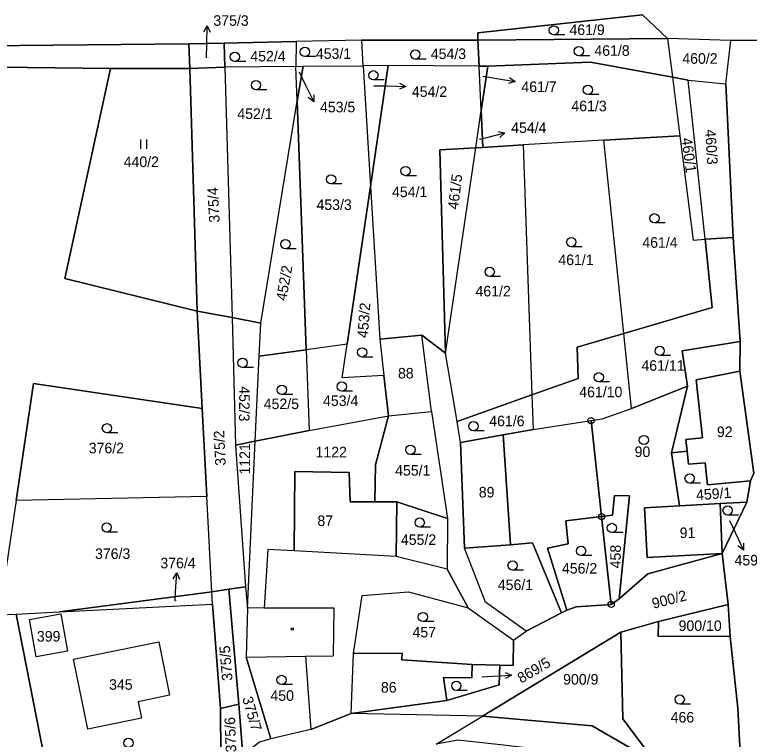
# Model space of a CAD drawing. Extents: x -654083 to -650132, y -1099819 to -1096699.
# Drawn here: x -651869.2 to -651750.7, y -1098341 to -1098224.2 of the extents above; entities that cross this region are included whole.
import ezdxf

# ---------------------------------------------------------------- set-up
doc = ezdxf.new("R2010")
doc.units = 0
for name, color, linetype in [('Geodetické body', 7, 'Continuous'), ('Hranice - vnitř_ kresba', 7, 'Continuous'), ('Obvody jako plochy', 7, 'Continuous'), ('Parcelní čísla', 7, 'Continuous'), ('Prvky pro prodl_ par_ č_', 7, 'Continuous'), ('Značky kultur', 7, 'Continuous'), ('Značky na budově ne v SPI', 7, 'Continuous')]:
    doc.layers.add(name, color=color, linetype=linetype)

msp = doc.modelspace()

# ---------------------------------------------------------------- linework, layer by layer
at = {"layer": 'Geodetické body'}
for centre, radius in [((-651776.25, -1098289.63), 0.5), ((-651776.25, -1098289.63), 0.001), ((-651774.56, -1098305.11), 0.5), ((-651774.56, -1098305.11), 0.001), ((-651773.01, -1098319.28), 0.5), ((-651773.01, -1098319.28), 0.001)]:
    msp.add_circle(centre, radius, dxfattribs=at)
at = {"layer": 'Hranice - vnitř_ kresba'}
for p, q in [((-651801.99, -1098288.19), (-651803.53, -1098275.87)), ((-651759.29, -1098283.07), (-651752.25, -1098281.68)), ((-651758.29, -1098292.42), (-651759.29, -1098283.07)), ((-651790.43, -1098291.95), (-651789.23, -1098309.65)), ((-651760.97, -1098292.68), (-651758.29, -1098292.42)), ((-651760.77, -1098294.55), (-651760.97, -1098292.68)), ((-651807.71, -1098311.53), (-651824.15, -1098310.64)), ((-651828.95, -1098319.83), (-651817.72, -1098319.81)), ((-651817.72, -1098319.81), (-651817.82, -1098327.54)), ((-651822.29, -1098327.61), (-651817.82, -1098327.54))]:
    msp.add_line(p, q, dxfattribs=at)
at = {"layer": 'Obvody jako plochy'}
for points in [[(-651740.21, -1098228.2), (-651753.74, -1098228.37), (-651763.91, -1098228.06), (-651767.96, -1098224.24), (-651794.5, -1098227.11), (-651794.51, -1098228.31), (-651813.22, -1098228.34), (-651823.81, -1098228.55), (-651835.43, -1098228.79), (-651841.12, -1098228.91), (-651884.84, -1098229.32), (-651916.23, -1098230.84), (-652013.72, -1098235.51), (-652052.15, -1098246.92), (-652070.75, -1098254.03)], [(-651750.02, -1098298.13), (-651752.25, -1098281.68), (-651752.21, -1098276.87), (-651753.33, -1098260.12), (-651754.51, -1098235.35), (-651753.74, -1098228.37), (-651740.21, -1098228.2)], [(-651746.17, -1098440.11), (-651753.17, -1098439.95), (-651751.66, -1098410.35), (-651752.27, -1098402.76), (-651751.72, -1098369.52), (-651751.57, -1098355.35), (-651752.56, -1098336.01), (-651753.82, -1098324.47), (-651754.15, -1098319.31), (-651755.09, -1098311.06), (-651751.11, -1098302.79), (-651750.54, -1098299.33)], [(-651801.23, -1098341.81), (-651793.78, -1098337.28), (-651814.92, -1098336.88), (-651821.44, -1098339.41), (-651827.9, -1098340.93), (-651829.73, -1098341.5)]]:
    msp.add_lwpolyline(points, dxfattribs=at)
for points in [[(-651794.5, -1098227.11), (-651767.96, -1098224.24), (-651763.91, -1098228.06), (-651794.51, -1098228.31)], [(-651823.81, -1098228.55), (-651823.84, -1098232.56), (-651835.32, -1098232.68), (-651835.43, -1098228.79)], [(-651813.22, -1098228.34), (-651823.81, -1098228.55), (-651823.84, -1098232.56), (-651822.69, -1098232.53), (-651813.02, -1098232.47)], [(-651794.51, -1098228.31), (-651794.31, -1098232.51), (-651808.96, -1098232.42), (-651813.02, -1098232.47), (-651813.22, -1098228.34)], [(-651763.91, -1098228.06), (-651763.12, -1098234.27), (-651776.35, -1098231.85), (-651792.92, -1098232.52), (-651794.31, -1098232.51), (-651794.51, -1098228.31)], [(-651753.74, -1098228.37), (-651763.91, -1098228.06), (-651763.12, -1098234.27), (-651760.57, -1098234.74), (-651754.51, -1098235.35)], [(-651884.84, -1098229.32), (-651841.12, -1098228.91), (-651840.96, -1098232.87), (-651853.75, -1098232.88), (-651884.99, -1098232.48), (-651916.16, -1098234.22), (-652012.33, -1098238.3), (-652038.62, -1098246.71), (-652053.2, -1098251.17), (-652071.74, -1098257.04), (-652070.75, -1098254.03), (-652052.15, -1098246.92), (-652013.72, -1098235.51), (-651916.23, -1098230.84)], [(-651841.12, -1098228.91), (-651835.43, -1098228.79), (-651835.32, -1098232.68), (-651840.96, -1098232.87)], [(-651776.35, -1098231.85), (-651763.12, -1098234.27), (-651761.93, -1098243.71), (-651774.19, -1098244.41), (-651787.21, -1098245.21), (-651793.69, -1098245.6), (-651793.97, -1098239.65), (-651792.92, -1098232.52)], [(-651868.99, -1098302.5), (-651871.76, -1098320.97), (-651895.09, -1098322.15), (-651893.47, -1098299.72), (-651889.93, -1098264.72), (-651889.36, -1098259.41), (-651919.24, -1098251.73), (-651916.16, -1098234.22), (-651884.99, -1098232.48), (-651853.75, -1098232.88), (-651861.1, -1098266.76), (-651839.78, -1098271.99), (-651838.95, -1098287.7), (-651866.16, -1098283.64)], [(-651840.96, -1098232.87), (-651839.78, -1098271.99), (-651861.1, -1098266.76), (-651853.75, -1098232.88)], [(-651835.32, -1098232.68), (-651834.12, -1098273.04), (-651839.78, -1098271.99), (-651840.96, -1098232.87)], [(-651829.53, -1098273.92), (-651823.64, -1098238.16), (-651823.84, -1098232.56), (-651835.32, -1098232.68), (-651834.12, -1098273.04)], [(-651823.84, -1098232.56), (-651822.69, -1098232.53), (-651823.64, -1098238.16)], [(-651813.02, -1098232.47), (-651811.84, -1098251.92), (-651815.59, -1098277.34), (-651822.2, -1098278.22), (-651823.64, -1098238.16), (-651822.69, -1098232.53)], [(-651811.84, -1098251.92), (-651808.96, -1098232.42), (-651813.02, -1098232.47)], [(-651799.74, -1098278.78), (-651800.66, -1098246.01), (-651794.86, -1098245.67), (-651793.97, -1098239.65), (-651794.31, -1098232.51), (-651808.96, -1098232.42), (-651811.84, -1098251.92), (-651810.34, -1098276.54), (-651803.53, -1098275.87)], [(-651794.31, -1098232.51), (-651792.92, -1098232.52), (-651793.97, -1098239.65)], [(-651757.88, -1098260.41), (-651760.57, -1098234.74), (-651763.12, -1098234.27), (-651761.93, -1098243.71), (-651759.8, -1098260.53)], [(-651754.51, -1098235.35), (-651753.33, -1098260.12), (-651757.88, -1098260.41), (-651760.57, -1098234.74)], [(-651823.64, -1098238.16), (-651822.2, -1098278.22), (-651829.78, -1098279.23), (-651829.53, -1098273.92)], [(-651793.97, -1098239.65), (-651793.69, -1098245.6), (-651794.86, -1098245.67)], [(-651761.93, -1098243.71), (-651759.8, -1098260.53), (-651757.88, -1098260.41), (-651756.73, -1098271.4), (-651770.99, -1098275.62), (-651774.19, -1098244.41)], [(-651787.21, -1098245.21), (-651785.79, -1098285.49), (-651797.86, -1098289.79), (-651799.74, -1098278.78), (-651794.86, -1098245.67), (-651793.69, -1098245.6)], [(-651778.48, -1098277.83), (-651770.99, -1098275.62), (-651774.19, -1098244.41), (-651787.21, -1098245.21), (-651785.79, -1098285.49), (-651778.32, -1098282.83)], [(-651799.74, -1098278.78), (-651794.86, -1098245.67), (-651800.66, -1098246.01)], [(-651811.84, -1098251.92), (-651810.34, -1098276.54), (-651809.66, -1098282.38), (-651816.38, -1098282.72), (-651815.59, -1098277.34)], [(-651753.33, -1098260.12), (-651752.21, -1098276.87), (-651761.58, -1098278.39), (-651760.7, -1098284.11), (-651769.76, -1098287.67), (-651770.99, -1098275.62), (-651756.73, -1098271.4), (-651757.88, -1098260.41)], [(-651834.12, -1098273.04), (-651833.61, -1098293.6), (-651831.97, -1098316.43), (-651834.68, -1098316.82), (-651837.39, -1098317.22), (-651838.2, -1098301.85), (-651838.95, -1098287.7), (-651839.78, -1098271.99)], [(-651829.78, -1098279.23), (-651829.53, -1098273.92), (-651834.12, -1098273.04), (-651833.61, -1098293.6), (-651830.42, -1098292.96)], [(-651797.86, -1098289.79), (-651799.74, -1098278.78), (-651803.53, -1098275.87), (-651810.34, -1098276.54), (-651809.66, -1098282.38), (-651808.91, -1098288.86), (-651801.99, -1098288.19), (-651799.4, -1098305.4), (-651799.46, -1098313.59), (-651796.1, -1098319.8), (-651788.74, -1098325.05), (-651786.71, -1098323.61), (-651793.27, -1098318.9), (-651796.66, -1098310.2), (-651797.32, -1098293.19)], [(-651803.53, -1098275.87), (-651810.34, -1098276.54), (-651809.66, -1098282.38), (-651808.91, -1098288.86), (-651801.99, -1098288.19)], [(-651769.76, -1098287.67), (-651770.99, -1098275.62), (-651778.48, -1098277.83), (-651778.32, -1098282.83), (-651785.79, -1098285.49), (-651785.59, -1098291.07), (-651776.25, -1098289.63), (-651774.44, -1098289.35)], [(-651752.25, -1098281.68), (-651750.02, -1098298.13), (-651750.54, -1098299.33), (-651757.46, -1098300), (-651757.86, -1098296.45), (-651760.52, -1098296.67), (-651760.77, -1098294.55), (-651763.31, -1098294.83), (-651760.7, -1098284.11), (-651761.58, -1098278.39), (-651752.21, -1098276.87)], [(-651822.2, -1098278.22), (-651821.73, -1098291.23), (-651830.42, -1098292.96), (-651829.78, -1098279.23)], [(-651816.38, -1098282.72), (-651815.59, -1098277.34), (-651822.2, -1098278.22), (-651821.73, -1098291.23), (-651808.91, -1098288.86), (-651809.66, -1098282.38)], [(-651760.52, -1098296.67), (-651757.86, -1098296.45), (-651757.46, -1098300), (-651750.54, -1098299.33), (-651750.02, -1098298.13), (-651752.25, -1098281.68), (-651759.29, -1098283.07), (-651758.29, -1098292.42), (-651760.97, -1098292.68), (-651760.77, -1098294.55)], [(-651838.2, -1098301.85), (-651868.99, -1098302.5), (-651866.16, -1098283.64), (-651838.95, -1098287.7)], [(-651760.7, -1098284.11), (-651763.31, -1098294.83), (-651761.97, -1098303.38), (-651767.64, -1098303.68), (-651767.2, -1098311.7), (-651755.09, -1098311.06), (-651767.1, -1098314.35), (-651771.73, -1098318.36), (-651770.08, -1098301.79), (-651772.5, -1098301.74), (-651772.82, -1098304.88), (-651774.56, -1098305.11), (-651776.25, -1098289.63), (-651774.44, -1098289.35), (-651769.76, -1098287.67)], [(-651785.79, -1098285.49), (-651785.59, -1098291.07), (-651790.43, -1098291.95), (-651797.32, -1098293.19), (-651797.86, -1098289.79)], [(-651828.4, -1098310.41), (-651828.95, -1098319.83), (-651831.67, -1098319.86), (-651830.42, -1098292.96), (-651821.73, -1098291.23), (-651808.91, -1098288.86), (-651811.01, -1098296.78), (-651811.15, -1098302.75), (-651815.12, -1098302.73), (-651815.24, -1098298.02), (-651824.04, -1098297.87), (-651824.15, -1098310.64)], [(-651801.99, -1098288.19), (-651799.4, -1098305.4), (-651807.59, -1098302.76), (-651811.15, -1098302.75), (-651811.01, -1098296.78), (-651808.91, -1098288.86)], [(-651797.32, -1098293.19), (-651790.43, -1098291.95), (-651785.59, -1098291.07), (-651776.25, -1098289.63), (-651774.56, -1098305.11), (-651780.31, -1098305.82), (-651779.96, -1098309.52), (-651783.27, -1098310.2), (-651780.16, -1098320.19), (-651781.02, -1098320.65), (-651785.72, -1098309.36), (-651789.23, -1098309.65), (-651796.66, -1098310.2)], [(-651796.66, -1098310.2), (-651789.23, -1098309.65), (-651790.43, -1098291.95), (-651797.32, -1098293.19)], [(-651831.67, -1098319.86), (-651830.42, -1098292.96), (-651833.61, -1098293.6), (-651831.97, -1098316.43)], [(-651750.54, -1098299.33), (-651751.11, -1098302.79), (-651755.42, -1098303.02), (-651761.97, -1098303.38), (-651763.31, -1098294.83), (-651760.77, -1098294.55), (-651760.52, -1098296.67), (-651757.86, -1098296.45), (-651757.46, -1098300)], [(-651814.92, -1098336.88), (-651814.58, -1098327.19), (-651813.15, -1098317.81), (-651805.71, -1098317.24), (-651796.1, -1098319.8), (-651799.46, -1098313.59), (-651807.71, -1098311.53), (-651807.59, -1098302.76), (-651811.15, -1098302.75), (-651815.12, -1098302.73), (-651815.24, -1098298.02), (-651824.04, -1098297.87), (-651824.15, -1098310.64), (-651828.4, -1098310.41), (-651828.95, -1098319.83), (-651831.67, -1098319.86), (-651831.88, -1098327.75), (-651822.29, -1098327.61), (-651821.44, -1098339.41)], [(-651811.15, -1098302.75), (-651807.59, -1098302.76), (-651807.71, -1098311.53), (-651824.15, -1098310.64), (-651824.04, -1098297.87), (-651815.24, -1098298.02), (-651815.12, -1098302.73)], [(-651868.94, -1098320.83), (-651861.96, -1098320.47), (-651837.39, -1098317.22), (-651838.2, -1098301.85), (-651868.99, -1098302.5), (-651871.76, -1098320.97)], [(-651770.08, -1098301.79), (-651771.73, -1098318.36), (-651773.01, -1098319.28), (-651774.56, -1098305.11), (-651772.82, -1098304.88), (-651772.5, -1098301.74)], [(-651799.4, -1098305.4), (-651799.46, -1098313.59), (-651807.71, -1098311.53), (-651807.59, -1098302.76)], [(-651755.42, -1098303.02), (-651755.09, -1098311.06), (-651767.2, -1098311.7), (-651767.64, -1098303.68), (-651761.97, -1098303.38)], [(-651761.97, -1098303.38), (-651755.42, -1098303.02), (-651755.09, -1098311.06), (-651767.2, -1098311.7), (-651767.64, -1098303.68)], [(-651751.11, -1098302.79), (-651755.09, -1098311.06), (-651755.42, -1098303.02)], [(-651773.01, -1098319.28), (-651778.67, -1098319.66), (-651780.16, -1098320.19), (-651783.27, -1098310.2), (-651779.96, -1098309.52), (-651780.31, -1098305.82), (-651774.56, -1098305.11)], [(-651781.02, -1098320.65), (-651786.71, -1098323.61), (-651793.27, -1098318.9), (-651796.66, -1098310.2), (-651789.23, -1098309.65), (-651785.72, -1098309.36)], [(-651755.09, -1098311.06), (-651754.15, -1098319.31), (-651765.36, -1098322), (-651771.46, -1098323.72), (-651793.78, -1098337.28), (-651814.92, -1098336.88), (-651799.52, -1098334.77), (-651791.09, -1098332.23), (-651790.94, -1098329.09), (-651788.79, -1098329.11), (-651788.74, -1098325.05), (-651786.71, -1098323.61), (-651781.02, -1098320.65), (-651780.16, -1098320.19), (-651778.67, -1098319.66), (-651773.01, -1098319.28), (-651771.73, -1098318.36), (-651767.1, -1098314.35)], [(-651837.28, -1098319.21), (-651837.39, -1098317.22), (-651861.96, -1098320.47)], [(-651833.05, -1098335.36), (-651836.03, -1098336.05), (-651837.28, -1098319.21), (-651837.39, -1098317.22), (-651834.68, -1098316.82)], [(-651831.88, -1098327.75), (-651827.9, -1098340.93), (-651829.73, -1098341.5), (-651832.43, -1098343.58), (-651833.05, -1098335.36), (-651834.68, -1098316.82), (-651831.97, -1098316.43), (-651831.67, -1098319.86)], [(-651788.79, -1098329.11), (-651790.94, -1098329.09), (-651795.42, -1098328.98), (-651806.75, -1098328.21), (-651806.74, -1098327.14), (-651814.58, -1098327.19), (-651813.15, -1098317.81), (-651805.71, -1098317.24), (-651796.1, -1098319.8), (-651788.74, -1098325.05)], [(-651836.03, -1098336.05), (-651835.98, -1098343.72), (-651837.66, -1098344.7), (-651858.81, -1098355.71), (-651861.81, -1098357.27), (-651868.94, -1098320.83), (-651861.96, -1098320.47), (-651837.28, -1098319.21)], [(-651754.15, -1098319.31), (-651753.82, -1098324.47), (-651765.41, -1098324.41), (-651765.36, -1098322)], [(-651861.81, -1098357.27), (-651886.29, -1098371.78), (-651895.09, -1098322.15), (-651871.76, -1098320.97), (-651868.94, -1098320.83)], [(-651865.74, -1098327.7), (-651866.82, -1098321.68), (-651861.77, -1098320.79), (-651860.7, -1098326.83)], [(-651861.77, -1098320.79), (-651860.7, -1098326.83), (-651865.74, -1098327.7), (-651866.82, -1098321.68)], [(-651860.7, -1098326.83), (-651865.74, -1098327.7), (-651866.82, -1098321.68), (-651861.77, -1098320.79)], [(-651752.56, -1098336.01), (-651751.57, -1098355.35), (-651753.37, -1098357.3), (-651761.42, -1098350.62), (-651765.87, -1098344.73), (-651771.14, -1098337.74), (-651771.46, -1098323.72), (-651765.36, -1098322), (-651765.41, -1098324.41), (-651753.82, -1098324.47)], [(-651771.46, -1098323.72), (-651771.14, -1098337.74), (-651765.87, -1098344.73), (-651776.1, -1098338.85), (-651793.78, -1098337.28)], [(-651857.42, -1098339.39), (-651859.71, -1098328.11), (-651845.97, -1098325.29), (-651844.23, -1098333.91), (-651849.27, -1098334.96), (-651848.74, -1098337.6)], [(-651849.27, -1098334.96), (-651848.74, -1098337.6), (-651857.42, -1098339.39), (-651859.71, -1098328.11), (-651845.97, -1098325.29), (-651844.23, -1098333.91)], [(-651845.97, -1098325.29), (-651844.23, -1098333.91), (-651849.27, -1098334.96), (-651848.74, -1098337.6), (-651857.42, -1098339.39), (-651859.71, -1098328.11)], [(-651831.88, -1098327.75), (-651822.29, -1098327.61), (-651821.44, -1098339.41), (-651827.9, -1098340.93)], [(-651795.47, -1098331.13), (-651800.05, -1098331.03), (-651799.52, -1098334.77), (-651814.92, -1098336.88), (-651814.58, -1098327.19), (-651806.74, -1098327.14), (-651806.75, -1098328.21), (-651795.42, -1098328.98)], [(-651800.05, -1098331.03), (-651799.52, -1098334.77), (-651814.92, -1098336.88), (-651814.58, -1098327.19), (-651806.74, -1098327.14), (-651806.75, -1098328.21), (-651795.42, -1098328.98), (-651795.47, -1098331.13)], [(-651791.09, -1098332.23), (-651799.52, -1098334.77), (-651800.05, -1098331.03), (-651795.47, -1098331.13), (-651795.42, -1098328.98), (-651790.94, -1098329.09)], [(-651833.05, -1098335.36), (-651832.43, -1098343.58), (-651837.11, -1098347.06), (-651837.66, -1098344.7), (-651835.98, -1098343.72), (-651836.03, -1098336.05)], [(-651761.42, -1098350.62), (-651753.37, -1098357.3), (-651751.57, -1098355.35), (-651751.72, -1098369.52), (-651763.91, -1098352.89), (-651776.82, -1098343.57), (-651790.4, -1098341.94), (-651797.74, -1098341.15), (-651801.23, -1098341.81), (-651793.78, -1098337.28), (-651776.1, -1098338.85), (-651765.87, -1098344.73)]]:
    msp.add_lwpolyline(points, close=True, dxfattribs=at)
for radius in [0.75, 0.001]:
    msp.add_circle((-651767.74, -1098292.77), radius, dxfattribs=at)
at = {"layer": 'Prvky pro prodl_ par_ č_'}
for p, q in [((-651838.23, -1098229), (-651838.16, -1098226)), ((-651838.28, -1098231.18), (-651838.23, -1098229)), ((-651823.35, -1098233.44), (-651822.3, -1098235.56)), ((-651793.73, -1098234.12), (-651791.45, -1098234.49)), ((-651791.45, -1098234.49), (-651788.49, -1098234.97)), ((-651822.3, -1098235.56), (-651820.97, -1098238.25)), ((-651811.28, -1098235.66), (-651809.15, -1098235.7)), ((-651809.15, -1098235.7), (-651806.15, -1098235.76)), ((-651794.22, -1098244.3), (-651793.05, -1098244)), ((-651793.05, -1098244), (-651790.14, -1098243.27)), ((-651753.93, -1098305.76), (-651752.97, -1098307.79)), ((-651752.97, -1098307.79), (-651751.69, -1098310.5)), ((-651843.25, -1098317.17), (-651843.05, -1098314.18)), ((-651843.35, -1098318.75), (-651843.25, -1098317.17)), ((-651793.83, -1098330.96), (-651792.09, -1098330.85)), ((-651792.09, -1098330.85), (-651789.1, -1098330.66))]:
    msp.add_line(p, q, dxfattribs=at)
for points in [[(-651838.68, -1098226.99), (-651838.16, -1098226), (-651837.68, -1098227.01)], [(-651789.4, -1098234.32), (-651788.49, -1098234.97), (-651789.56, -1098235.3)], [(-651807.14, -1098235.24), (-651806.15, -1098235.76), (-651807.16, -1098236.24)], [(-651820.96, -1098237.13), (-651820.97, -1098238.25), (-651821.86, -1098237.57)], [(-651791.23, -1098243.03), (-651790.14, -1098243.27), (-651790.99, -1098244)], [(-651751.66, -1098309.38), (-651751.69, -1098310.5), (-651752.57, -1098309.81)], [(-651843.62, -1098315.14), (-651843.05, -1098314.18), (-651842.62, -1098315.21)], [(-651790.13, -1098330.22), (-651789.1, -1098330.66), (-651790.06, -1098331.22)]]:
    msp.add_lwpolyline(points, dxfattribs=at)
at = {"layer": 'Značky kultur'}
for p, q in [((-651780.49, -1098227.48), (-651782.24, -1098227.48)), ((-651820.65, -1098230.95), (-651822.4, -1098230.95)), ((-651776.47, -1098230.84), (-651778.22, -1098230.84)), ((-651831.95, -1098231.75), (-651833.7, -1098231.75)), ((-651802.85, -1098231.36), (-651804.6, -1098231.36)), ((-651809.61, -1098234.73), (-651811.36, -1098234.73)), ((-651828.54, -1098236.31), (-651830.29, -1098236.31)), ((-651775.01, -1098237.07), (-651776.76, -1098237.07)), ((-651848.93, -1098244.33), (-651848.93, -1098245.83)), ((-651847.91, -1098245.83), (-651847.91, -1098244.33)), ((-651804.41, -1098250.16), (-651806.16, -1098250.16)), ((-651816.43, -1098251.5), (-651818.18, -1098251.5)), ((-651764.29, -1098257.78), (-651766.04, -1098257.78)), ((-651777.69, -1098261.61), (-651779.44, -1098261.61)), ((-651823.79, -1098261.95), (-651825.54, -1098261.95)), ((-651790.85, -1098266.41), (-651792.6, -1098266.41)), ((-651811.43, -1098279.39), (-651813.18, -1098279.39)), ((-651763.44, -1098279.16), (-651765.19, -1098279.16)), ((-651830.7, -1098281.09), (-651832.45, -1098281.09)), ((-651773.26, -1098283.41), (-651775.01, -1098283.41)), ((-651824.37, -1098285.44), (-651826.12, -1098285.44)), ((-651814.7, -1098284.91), (-651816.45, -1098284.91)), ((-651793.48, -1098291.29), (-651795.23, -1098291.29)), ((-651852.57, -1098291.63), (-651854.32, -1098291.63)), ((-651803.63, -1098295.09), (-651805.38, -1098295.09)), ((-651758.61, -1098299.72), (-651760.36, -1098299.72)), ((-651752.48, -1098304.87), (-651754.23, -1098304.87)), ((-651802.14, -1098306.83), (-651803.89, -1098306.83)), ((-651852.62, -1098307.61), (-651854.37, -1098307.61)), ((-651771.15, -1098307.7), (-651772.9, -1098307.7)), ((-651776.12, -1098311.4), (-651777.87, -1098311.4)), ((-651787.15, -1098313.74), (-651788.9, -1098313.74)), ((-651801.62, -1098322.05), (-651803.37, -1098322.05)), ((-651824.42, -1098332.2), (-651826.17, -1098332.2)), ((-651796.23, -1098333.14), (-651797.98, -1098333.14)), ((-651760.21, -1098335.35), (-651761.96, -1098335.35))]:
    msp.add_line(p, q, dxfattribs=at)
for centre in [(-651782.24, -1098226.73), (-651822.4, -1098230.2), (-651778.22, -1098230.09), (-651833.7, -1098231), (-651804.6, -1098230.61), (-651811.36, -1098233.98), (-651830.29, -1098235.56), (-651776.76, -1098236.32), (-651806.16, -1098249.41), (-651818.18, -1098250.75), (-651766.04, -1098257.03), (-651825.54, -1098261.2), (-651779.44, -1098260.86), (-651792.6, -1098265.66), (-651813.18, -1098278.64), (-651765.19, -1098278.41), (-651832.45, -1098280.34), (-651775.01, -1098282.66), (-651826.12, -1098284.69), (-651816.45, -1098284.16), (-651854.32, -1098290.88), (-651795.23, -1098290.54), (-651805.38, -1098294.34), (-651760.36, -1098298.97), (-651754.23, -1098304.12), (-651803.89, -1098306.08), (-651854.37, -1098306.86), (-651772.9, -1098306.95), (-651777.87, -1098310.65), (-651788.9, -1098312.99), (-651803.37, -1098321.3), (-651826.17, -1098331.45), (-651797.98, -1098332.39), (-651761.96, -1098334.6), (-651850.86, -1098341.6)]:
    msp.add_circle(centre, 0.75, dxfattribs=at)
at = {"layer": 'Značky na budově ne v SPI'}
msp.add_circle((-651824.44, -1098323.23), 0.175, dxfattribs=at)

# ---------------------------------------------------------------- texts
at = {"layer": 'Parcelní čísla'}
for s, height, p in [('461/9', 1.7, (-651779.74, -1098227.48)), ('453/1', 1.7, (-651820.63, -1098231.33)), ('454/3', 1.7, (-651802.1, -1098231.36)), ('461/8', 1.7, (-651775.72, -1098230.84)), ('452/4', 1.7, (-651831.2, -1098231.75)), ('460/2', 1.7, (-651761.54, -1098232.12)), ('375/3', 0.1, (-651838.28, -1098231.18)), ('454/2', 0.1, (-651811.46, -1098235.66)), ('461/3', 1.7, (-651779.43, -1098239.77)), ('452/1', 1.7, (-651833.3, -1098241.02)), ('440/2', 1.7, (-651851.63, -1098248.77)), ('454/1', 1.7, (-651808.35, -1098253.62)), ('453/3', 1.7, (-651820.53, -1098255.68)), ('461/4', 1.7, (-651767.99, -1098261.78)), ('461/1', 1.7, (-651781.53, -1098264.57)), ('461/2', 1.7, (-651794.89, -1098269.62)), ('461/11', 1.7, (-651768.13, -1098281.61)), ('88', 1.7, (-651807.39, -1098282.85)), ('461/10', 1.7, (-651778.16, -1098285.87)), ('453/4', 1.7, (-651819.48, -1098287.28)), ('452/5', 1.7, (-651829.04, -1098287.79)), ('461/6', 1.7, (-651792.67, -1098290.55)), ('92', 1.7, (-651755.96, -1098292.29)), ('376/2', 1.7, (-651857.26, -1098294.92)), ('90', 1.7, (-651769.23, -1098295.51)), ('1122', 1.7, (-651820.69, -1098295.56)), ('455/1', 1.7, (-651807.85, -1098298.51)), ('89', 1.7, (-651794.36, -1098302.03)), ('87', 1.7, (-651820.38, -1098306.63)), ('459/2', 0.1, (-651754.11, -1098305.76)), ('91', 1.7, (-651761.97, -1098308.57)), ('455/2', 1.7, (-651806.92, -1098309.68)), ('376/3', 1.7, (-651856.25, -1098311.94)), ('456/2', 1.7, (-651780.95, -1098314.3)), ('456/1', 1.7, (-651791.29, -1098316.96)), ('900/10', 1.7, (-651762.14, -1098323.55)), ('457', 1.7, (-651805.05, -1098324.59)), ('399', 1.7, (-651865.62, -1098325.26)), ('900/9', 1.7, (-651780.76, -1098332.2)), ('345', 1.7, (-651853.98, -1098333.03)), ('869/5', 0.1, (-651794.01, -1098330.96)), ('86', 1.7, (-651810.14, -1098333.48)), ('450', 1.7, (-651827.96, -1098334.81)), ('466', 1.7, (-651763.42, -1098338.31))]:
    msp.add_text(s, height=height, dxfattribs=at).set_placement(p)
for s, height, rotation, p in [('453/5', 0.1, 272.457, (-651823.35, -1098233.44)), ('461/7', 0.1, 271.332, (-651793.73, -1098234.12)), ('460/3', 1.7, 273.591, (-651757.87, -1098242.75)), ('454/4', 0.1, 82.368, (-651794.22, -1098244.3)), ('460/1', 1.7, 277.146, (-651761.66, -1098244.14)), ('461/5', 1.7, 82.971, (-651797.7, -1098255.67)), ('375/4', 1.7, 93.015, (-651836.14, -1098257.69)), ('452/2', 1.7, 79.812, (-651825.41, -1098270.4)), ('453/2', 1.7, 85.698, (-651812.26, -1098276.37)), ('452/3', 1.7, 269.379, (-651832.98, -1098284.09)), ('375/2', 1.7, 92.637, (-651835.16, -1098296.87)), ('1121', 1.7, 90, (-651831.25, -1098298.34)), ('459/1', 1.7, 4.095, (-651759.26, -1098302.49)), ('458', 1.7, 89.694, (-651771.47, -1098313.46)), ('900/2', 1.7, 14.4, (-651766.19, -1098319.99)), ('376/4', 0.1, 4.932, (-651843.35, -1098318.75)), ('375/5', 1.7, 94.59, (-651834.06, -1098331.52)), ('375/7', 1.7, 286.227, (-651832.53, -1098334.39)), ('375/6', 1.7, 92.178, (-651833.46, -1098343.09))]:
    msp.add_text(s, height=height, rotation=rotation, dxfattribs=at).set_placement(p)
at = {"layer": 'Prvky pro prodl_ par_ č_'}
for s, p in [('375/3', (-651837.16, -1098226)), ('454/2', (-651805.15, -1098237.46)), ('461/7', (-651787.49, -1098236.67)), ('453/5', (-651819.97, -1098239.95)), ('454/4', (-651789.14, -1098243.27)), ('459/2', (-651753.12, -1098312.99)), ('376/4', (-651845.71, -1098313.45))]:
    msp.add_text(s, height=1.7, dxfattribs=at).set_placement(p)
msp.add_text('869/5', height=1.7, rotation=30.591, dxfattribs=at).set_placement((-651787.51, -1098332.05))

doc.saveas('drawing.dxf')
